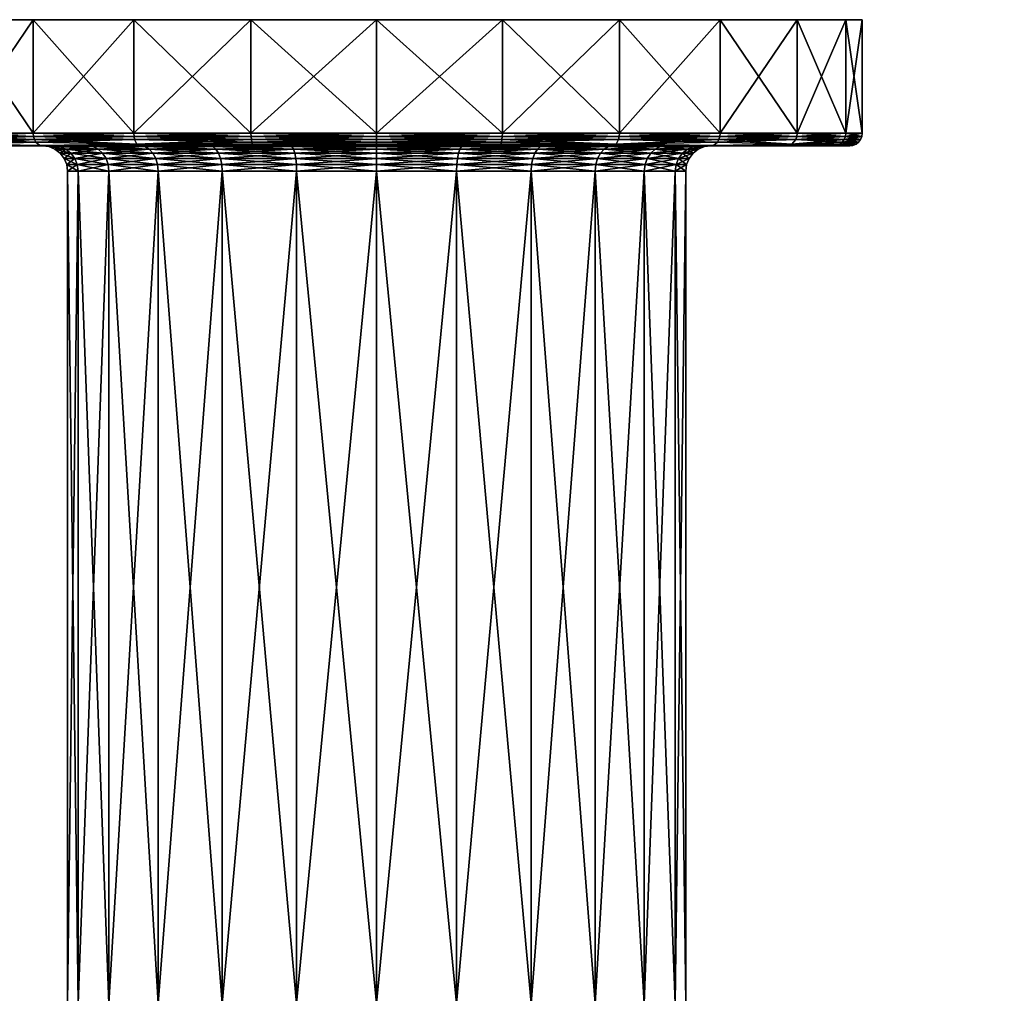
# Model space of a CAD drawing. Extents: x -0.145 to 0.145, y -0.548 to -0.002.
# Tile 656 of 656: x -0.014 to 0.025, y -0.041 to -0.002. Entities that reach past the tile are written whole.
import ezdxf

# ---------------------------------------------------------------- set-up
doc = ezdxf.new("R2010")
doc.units = 0
doc.layers.add('mesh', color=7, linetype='CONTINUOUS')

msp = doc.modelspace()

# ---------------------------------------------------------------- meshes
at = {"layer": 'mesh'}
mesh = msp.add_polyface(dxfattribs=at)
corners = [(-0.016139, -0.007113, 0.383552), (-0.018137, -0.007096, 0.379063), (-0.016251, -0.007096, 0.383616), (-0.016139, -0.007113, 0.364802), (-0.016251, -0.007096, 0.364737), (-0.018012, -0.007113, 0.369324), (-0.013409, -0.006967, 0.387685), (-0.016514, -0.006863, 0.383768), (-0.013465, -0.006863, 0.387741), (-0.013409, -0.006967, 0.360668), (-0.009493, -0.006863, 0.357564), (-0.013465, -0.006863, 0.360612), (-0.016557, -0.006743, 0.383793), (-0.013501, -0.006743, 0.387776), (-0.018479, -0.006743, 0.379155), (-0.016514, -0.006863, 0.364585), (-0.013501, -0.006743, 0.360577), (-0.016557, -0.006743, 0.36456), (-0.009517, -0.006743, 0.357521), (-0.016572, -0.006613, 0.383802), (-0.013513, -0.006613, 0.387789), (-0.018495, -0.006613, 0.379159), (-0.013513, -0.006613, 0.360565), (-0.016572, -0.006613, 0.364552), (-0.009526, -0.006613, 0.357506), (-0.013151, -0.007113, 0.374177), (-0.018012, -0.007113, 0.37903), (-0.0127, -0.007113, 0.377606), (-0.018651, -0.007113, 0.374177), (-0.0127, -0.007113, 0.370747), (-0.011376, -0.007113, 0.367552), (-0.00927, -0.007113, 0.364808), (-0.016572, -0.002113, 0.383802), (-0.013513, -0.002113, 0.387789), (-0.018495, -0.002113, 0.379159), (-0.013513, -0.002113, 0.360565), (-0.016572, -0.002113, 0.364552), (-0.009526, -0.002113, 0.357506), (0.000099, -0.002113, 0.374177), (-0.018495, -0.002113, 0.369194), (-0.019151, -0.002113, 0.374177), (-0.013251, -0.007096, 0.387527), (-0.013251, -0.007096, 0.360827), (-0.016355, -0.007046, 0.383677), (-0.018254, -0.007046, 0.379094), (-0.016355, -0.007046, 0.364677), (-0.009401, -0.007046, 0.357722), (-0.01843, -0.006863, 0.379142), (-0.011376, -0.007113, 0.380802)]
mesh.append_faces([[corners[k] for k in face] for face in [(0, 1, 2, 2), (3, 4, 5, 5), (6, 7, 8, 8), (9, 10, 11, 11), (8, 12, 13, 13), (7, 12, 8, 8), (7, 14, 12, 12), (15, 16, 17, 17), (11, 16, 15, 15), (11, 18, 16, 16), (13, 19, 20, 20), (12, 19, 13, 13), (12, 21, 19, 19), (17, 22, 23, 23), (16, 22, 17, 17), (16, 24, 22, 22), (25, 26, 27, 27), (25, 28, 26, 26), (29, 28, 25, 25), (29, 5, 28, 28), (30, 5, 29, 29), (30, 3, 5, 5), (31, 3, 30, 30), (20, 32, 33, 33), (19, 32, 20, 20), (19, 34, 32, 32), (23, 35, 36, 36), (22, 35, 23, 23), (22, 37, 35, 35), (38, 32, 34, 34), (38, 33, 32, 32), (38, 39, 36, 36), (38, 40, 39, 39), (0, 2, 41, 41), (3, 42, 4, 4), (2, 43, 41, 41), (2, 44, 43, 43), (4, 42, 45, 45), (41, 43, 6, 6), (42, 9, 45, 45), (42, 46, 9, 9), (43, 7, 6, 6), (43, 47, 7, 7), (45, 11, 15, 15), (9, 11, 45, 45), (48, 0, 41, 41), (31, 42, 3, 3)]])
mesh = msp.add_polyface(dxfattribs=at)
corners = [(-0.009276, -0.007113, 0.357939), (-0.004787, -0.007096, 0.355941), (-0.009341, -0.007096, 0.357827), (-0.009493, -0.006863, 0.39079), (-0.009517, -0.006743, 0.390833), (-0.004866, -0.006863, 0.392706), (-0.013501, -0.006743, 0.387776), (-0.013465, -0.006863, 0.387741), (-0.009493, -0.006863, 0.357564), (-0.009517, -0.006743, 0.357521), (-0.013465, -0.006863, 0.360612), (-0.004879, -0.006743, 0.355599), (-0.004866, -0.006863, 0.355647), (-0.009526, -0.006613, 0.390848), (-0.004879, -0.006743, 0.392754), (-0.013513, -0.006613, 0.387789), (-0.009526, -0.006613, 0.357506), (-0.013501, -0.006743, 0.360577), (-0.004883, -0.006613, 0.355583), (-0.009087, -0.007147, 0.383363), (-0.00927, -0.007113, 0.383546), (-0.006526, -0.007113, 0.385652), (-0.011152, -0.007147, 0.380672), (-0.011376, -0.007113, 0.380802), (-0.01245, -0.007147, 0.377539), (-0.009087, -0.007147, 0.364991), (-0.011376, -0.007113, 0.367552), (-0.011152, -0.007147, 0.367681), (-0.00927, -0.007113, 0.364808), (-0.006397, -0.007147, 0.362926), (-0.006526, -0.007113, 0.362702), (-0.009276, -0.007113, 0.390415), (-0.009526, -0.002113, 0.390848), (-0.004883, -0.006613, 0.392771), (-0.013513, -0.002113, 0.387789), (-0.009526, -0.002113, 0.357506), (-0.013513, -0.006613, 0.360565), (-0.004883, -0.002113, 0.355583), (-0.018495, -0.002113, 0.379159), (-0.019151, -0.002113, 0.374177), (0.000099, -0.002113, 0.374177), (-0.013513, -0.002113, 0.360565), (-0.016572, -0.002113, 0.364552), (-0.013251, -0.007096, 0.387527), (-0.009341, -0.007096, 0.390527), (-0.013251, -0.007096, 0.360827), (-0.009401, -0.007046, 0.390631), (-0.009401, -0.007046, 0.357722), (-0.004819, -0.007046, 0.355824), (-0.013409, -0.006967, 0.387685), (-0.004845, -0.006967, 0.355724), (-0.004845, -0.006967, 0.392629), (-0.013409, -0.006967, 0.360668)]
mesh.append_faces([[corners[k] for k in face] for face in [(0, 1, 2, 2), (3, 4, 5, 5), (3, 6, 4, 4), (7, 6, 3, 3), (8, 9, 10, 10), (8, 11, 9, 9), (12, 11, 8, 8), (4, 13, 14, 14), (4, 15, 13, 13), (6, 15, 4, 4), (9, 16, 17, 17), (9, 18, 16, 16), (11, 18, 9, 9), (19, 20, 21, 21), (22, 23, 20, 20), (24, 23, 22, 22), (25, 26, 27, 27), (25, 28, 26, 26), (29, 28, 25, 25), (29, 30, 28, 28), (20, 31, 21, 21), (13, 32, 33, 33), (13, 34, 32, 32), (15, 34, 13, 13), (16, 35, 36, 36), (16, 37, 35, 35), (18, 37, 16, 16), (38, 39, 40, 40), (40, 41, 35, 35), (42, 41, 40, 40), (31, 43, 44, 44), (0, 2, 45, 45), (44, 43, 46, 46), (2, 47, 45, 45), (2, 48, 47, 47), (43, 49, 46, 46), (48, 50, 47, 47), (46, 3, 51, 51), (46, 7, 3, 3), (49, 7, 46, 46), (47, 8, 52, 52), (47, 12, 8, 8), (50, 12, 47, 47), (20, 43, 31, 31), (23, 43, 20, 20), (30, 45, 28, 28), (30, 0, 45, 45)]])
mesh = msp.add_polyface(dxfattribs=at)
corners = [(-0.004754, -0.007113, 0.392288), (-0.009341, -0.007096, 0.390527), (-0.004787, -0.007096, 0.392413), (-0.009276, -0.007113, 0.390415), (-0.004754, -0.007113, 0.356066), (-0.004787, -0.007096, 0.355941), (-0.009276, -0.007113, 0.357939), (-0.004819, -0.007046, 0.355824), (-0.009341, -0.007096, 0.357827), (-0.004845, -0.006967, 0.392629), (-0.009493, -0.006863, 0.39079), (-0.004866, -0.006863, 0.392706), (-0.009517, -0.006743, 0.390833), (-0.004879, -0.006743, 0.392754), (-0.009526, -0.006613, 0.390848), (-0.004883, -0.006613, 0.392771), (-0.004879, -0.006743, 0.355599), (0.000099, -0.006613, 0.354927), (-0.004883, -0.006613, 0.355583), (-0.006026, -0.008113, 0.384786), (-0.006043, -0.007854, 0.384815), (-0.00308, -0.007854, 0.386042), (-0.003072, -0.008113, 0.362344), (-0.00308, -0.007854, 0.362311), (-0.006043, -0.007854, 0.363538), (-0.003106, -0.007613, 0.386139), (-0.006093, -0.007613, 0.384902), (-0.008587, -0.007854, 0.382863), (-0.006093, -0.007613, 0.363452), (-0.003106, -0.007613, 0.362215), (-0.003147, -0.007406, 0.386292), (-0.006172, -0.007406, 0.385039), (-0.008658, -0.007613, 0.382934), (-0.006172, -0.007406, 0.363314), (-0.003147, -0.007406, 0.362061), (-0.003201, -0.007247, 0.386492), (-0.006276, -0.007247, 0.385219), (-0.00877, -0.007406, 0.383046), (-0.006276, -0.007247, 0.363135), (-0.003201, -0.007247, 0.361861), (-0.003263, -0.007147, 0.386725), (-0.006397, -0.007147, 0.385427), (-0.008917, -0.007247, 0.383192), (-0.006397, -0.007147, 0.362926), (-0.003263, -0.007147, 0.361628), (-0.00333, -0.007113, 0.386975), (-0.006526, -0.007113, 0.385652), (-0.009087, -0.007147, 0.383363), (-0.006526, -0.007113, 0.362702), (-0.00333, -0.007113, 0.361378), (-0.009526, -0.002113, 0.390848), (-0.004883, -0.002113, 0.392771), (0.000099, -0.002113, 0.354927), (-0.004883, -0.002113, 0.355583), (0.000099, -0.002113, 0.374177), (-0.013513, -0.002113, 0.387789), (-0.009526, -0.002113, 0.357506), (-0.009401, -0.007046, 0.390631), (-0.004819, -0.007046, 0.392529)]
mesh.append_faces([[corners[k] for k in face] for face in [(0, 1, 2, 2), (3, 1, 0, 0), (4, 5, 6, 6), (5, 7, 8, 8), (9, 10, 11, 11), (11, 12, 13, 13), (13, 14, 15, 15), (16, 17, 18, 18), (19, 20, 21, 21), (22, 23, 24, 24), (20, 25, 21, 21), (20, 26, 25, 25), (27, 26, 20, 20), (23, 28, 24, 24), (23, 29, 28, 28), (26, 30, 25, 25), (26, 31, 30, 30), (32, 31, 26, 26), (29, 33, 28, 28), (29, 34, 33, 33), (31, 35, 30, 30), (31, 36, 35, 35), (37, 36, 31, 31), (34, 38, 33, 33), (34, 39, 38, 38), (36, 40, 35, 35), (36, 41, 40, 40), (42, 41, 36, 36), (39, 43, 38, 38), (39, 44, 43, 43), (41, 45, 40, 40), (41, 46, 45, 45), (47, 46, 41, 41), (44, 48, 43, 43), (44, 49, 48, 48), (46, 0, 45, 45), (46, 3, 0, 0), (49, 6, 48, 48), (49, 4, 6, 6), (15, 50, 51, 51), (18, 52, 53, 53), (54, 51, 50, 50), (50, 55, 54, 54), (54, 56, 53, 53), (2, 57, 58, 58), (1, 57, 2, 2), (58, 57, 9, 9)]])
mesh = msp.add_polyface(dxfattribs=at)
corners = [(0.000099, -0.007113, 0.392927), (-0.004787, -0.007096, 0.392413), (0.000099, -0.007096, 0.393056), (-0.004754, -0.007113, 0.392288), (-0.004754, -0.007113, 0.356066), (0.000099, -0.007096, 0.355297), (-0.004787, -0.007096, 0.355941), (0.000099, -0.007113, 0.355427), (-0.004819, -0.007046, 0.392529), (0.000099, -0.007046, 0.393177), (0.000099, -0.007046, 0.355177), (-0.004819, -0.007046, 0.355824), (-0.004845, -0.006967, 0.392629), (0.000099, -0.006967, 0.39328), (0.000099, -0.006967, 0.355073), (-0.004845, -0.006967, 0.355724), (-0.004866, -0.006863, 0.392706), (0.000099, -0.006863, 0.39336), (0.000099, -0.006863, 0.354994), (-0.004866, -0.006863, 0.355647), (-0.004879, -0.006743, 0.392754), (0.000099, -0.006743, 0.39341), (0.000099, -0.006743, 0.354944), (-0.004879, -0.006743, 0.355599), (-0.004883, -0.006613, 0.392771), (0.000099, -0.006613, 0.393427), (0.000099, -0.006613, 0.354927), (0.000099, -0.008113, 0.361927), (0.000099, -0.007854, 0.361893), (-0.00308, -0.007854, 0.362311), (-0.00308, -0.007854, 0.386042), (-0.003106, -0.007613, 0.386139), (0.000099, -0.007613, 0.386561), (-0.003106, -0.007613, 0.362215), (0.000099, -0.007613, 0.361793), (-0.003147, -0.007406, 0.386292), (0.000099, -0.007406, 0.38672), (-0.003147, -0.007406, 0.362061), (0.000099, -0.007406, 0.361634), (-0.003201, -0.007247, 0.386492), (0.000099, -0.007247, 0.386927), (-0.003201, -0.007247, 0.361861), (0.000099, -0.007247, 0.361427), (-0.003263, -0.007147, 0.386725), (0.000099, -0.007147, 0.387168), (-0.003263, -0.007147, 0.361628), (0.000099, -0.007147, 0.361186), (-0.00333, -0.007113, 0.386975), (0.000099, -0.007113, 0.387427), (-0.00333, -0.007113, 0.361378), (0.000099, -0.007113, 0.360927), (-0.004883, -0.002113, 0.392771), (0.000099, -0.002113, 0.393427), (0.000099, -0.002113, 0.354927), (-0.004883, -0.006613, 0.355583), (0.000099, -0.002113, 0.374177), (-0.004883, -0.002113, 0.355583)]
mesh.append_faces([[corners[k] for k in face] for face in [(0, 1, 2, 2), (3, 1, 0, 0), (4, 5, 6, 6), (7, 5, 4, 4), (2, 8, 9, 9), (1, 8, 2, 2), (6, 10, 11, 11), (5, 10, 6, 6), (9, 12, 13, 13), (8, 12, 9, 9), (11, 14, 15, 15), (10, 14, 11, 11), (13, 16, 17, 17), (12, 16, 13, 13), (15, 18, 19, 19), (14, 18, 15, 15), (17, 20, 21, 21), (16, 20, 17, 17), (19, 22, 23, 23), (18, 22, 19, 19), (21, 24, 25, 25), (20, 24, 21, 21), (22, 26, 23, 23), (27, 28, 29, 29), (30, 31, 32, 32), (28, 33, 29, 29), (28, 34, 33, 33), (31, 35, 36, 36), (34, 37, 33, 33), (34, 38, 37, 37), (35, 39, 40, 40), (38, 41, 37, 37), (38, 42, 41, 41), (39, 43, 44, 44), (42, 45, 41, 41), (42, 46, 45, 45), (43, 47, 48, 48), (46, 49, 45, 45), (46, 50, 49, 49), (47, 3, 0, 0), (50, 4, 49, 49), (50, 7, 4, 4), (25, 51, 52, 52), (24, 51, 25, 25), (26, 53, 54, 54), (55, 52, 51, 51), (56, 53, 55, 55)]])
mesh = msp.add_polyface(dxfattribs=at)
corners = [(0.004952, -0.007113, 0.356066), (0.004985, -0.007096, 0.355941), (0.000099, -0.007113, 0.355427), (0.004952, -0.007113, 0.392288), (0.000099, -0.007096, 0.393056), (0.004985, -0.007096, 0.392413), (0.000099, -0.007113, 0.392927), (0.000099, -0.007096, 0.355297), (0.005017, -0.007046, 0.355824), (0.000099, -0.007046, 0.393177), (0.005017, -0.007046, 0.392529), (0.000099, -0.007046, 0.355177), (0.005043, -0.006967, 0.355724), (0.000099, -0.006967, 0.39328), (0.005043, -0.006967, 0.392629), (0.000099, -0.006967, 0.355073), (0.005064, -0.006863, 0.355647), (0.000099, -0.006863, 0.39336), (0.005064, -0.006863, 0.392706), (0.000099, -0.006863, 0.354994), (0.005077, -0.006743, 0.355599), (0.000099, -0.006743, 0.39341), (0.005077, -0.006743, 0.392754), (0.000099, -0.006743, 0.354944), (0.005081, -0.006613, 0.355583), (0.000099, -0.006613, 0.393427), (0.005081, -0.006613, 0.392771), (0.000099, -0.006613, 0.354927), (0.006474, -0.007247, 0.363135), (0.006595, -0.007147, 0.362926), (0.003461, -0.007147, 0.361628), (0.000099, -0.007247, 0.386927), (0.000099, -0.007147, 0.387168), (0.003461, -0.007147, 0.386725), (0.003399, -0.007247, 0.361861), (0.000099, -0.007147, 0.361186), (0.000099, -0.007247, 0.361427), (0.003528, -0.007113, 0.361378), (0.003528, -0.007113, 0.386975), (0.000099, -0.007113, 0.387427), (-0.003263, -0.007147, 0.386725), (0.000099, -0.007113, 0.360927), (-0.00333, -0.007113, 0.386975), (0.006724, -0.007113, 0.362702), (0.005081, -0.002113, 0.355583), (0.000099, -0.002113, 0.393427), (0.005081, -0.002113, 0.392771), (0.000099, -0.002113, 0.354927), (0.000099, -0.002113, 0.374177), (0.009724, -0.002113, 0.390848)]
mesh.append_faces([[corners[k] for k in face] for face in [(0, 1, 2, 2), (3, 4, 5, 5), (6, 4, 3, 3), (2, 1, 7, 7), (1, 8, 7, 7), (5, 9, 10, 10), (4, 9, 5, 5), (7, 8, 11, 11), (8, 12, 11, 11), (10, 13, 14, 14), (9, 13, 10, 10), (11, 12, 15, 15), (12, 16, 15, 15), (14, 17, 18, 18), (13, 17, 14, 14), (15, 16, 19, 19), (16, 20, 19, 19), (18, 21, 22, 22), (17, 21, 18, 18), (19, 20, 23, 23), (20, 24, 23, 23), (22, 25, 26, 26), (21, 25, 22, 22), (23, 24, 27, 27), (28, 29, 30, 30), (31, 32, 33, 33), (34, 35, 36, 36), (34, 30, 35, 35), (29, 37, 30, 30), (32, 38, 33, 33), (32, 39, 38, 38), (40, 39, 32, 32), (30, 41, 35, 35), (30, 37, 41, 41), (39, 3, 38, 38), (39, 6, 3, 3), (42, 6, 39, 39), (37, 2, 41, 41), (37, 0, 2, 2), (43, 0, 37, 37), (24, 44, 27, 27), (26, 45, 46, 46), (25, 45, 26, 26), (27, 44, 47, 47), (46, 45, 48, 48), (48, 47, 44, 44), (48, 49, 46, 46)]])
mesh = msp.add_polyface(dxfattribs=at)
corners = [(0.004952, -0.007113, 0.356066), (0.009539, -0.007096, 0.357827), (0.004985, -0.007096, 0.355941), (0.009474, -0.007113, 0.357939), (0.009474, -0.007113, 0.390415), (0.004985, -0.007096, 0.392413), (0.009539, -0.007096, 0.390527), (0.004952, -0.007113, 0.392288), (0.005017, -0.007046, 0.392529), (0.005043, -0.006967, 0.355724), (0.009691, -0.006863, 0.357564), (0.005064, -0.006863, 0.355647), (0.009715, -0.006743, 0.357521), (0.005077, -0.006743, 0.355599), (0.009691, -0.006863, 0.39079), (0.005077, -0.006743, 0.392754), (0.009715, -0.006743, 0.390833), (0.005064, -0.006863, 0.392706), (0.009724, -0.006613, 0.357506), (0.005081, -0.006613, 0.355583), (0.005081, -0.006613, 0.392771), (0.009724, -0.006613, 0.390848), (0.009115, -0.007247, 0.365161), (0.009285, -0.007147, 0.364991), (0.006595, -0.007147, 0.362926), (0.006474, -0.007247, 0.385219), (0.006595, -0.007147, 0.385427), (0.009285, -0.007147, 0.383363), (0.003399, -0.007247, 0.386492), (0.003461, -0.007147, 0.386725), (0.006724, -0.007113, 0.362702), (0.003528, -0.007113, 0.361378), (0.009468, -0.007113, 0.364808), (0.01135, -0.007147, 0.367681), (0.009468, -0.007113, 0.383546), (0.006724, -0.007113, 0.385652), (0.003528, -0.007113, 0.386975), (0.009724, -0.002113, 0.357506), (0.005081, -0.002113, 0.355583), (0.005081, -0.002113, 0.392771), (0.009724, -0.002113, 0.390848), (0.000099, -0.002113, 0.374177), (0.013711, -0.002113, 0.360565), (0.018693, -0.002113, 0.369194), (0.019349, -0.002113, 0.374177), (0.013711, -0.002113, 0.387789), (0.01677, -0.002113, 0.383802), (0.009599, -0.007046, 0.357722), (0.005017, -0.007046, 0.355824), (0.009599, -0.007046, 0.390631), (0.005043, -0.006967, 0.392629), (0.013449, -0.007096, 0.387527)]
mesh.append_faces([[corners[k] for k in face] for face in [(0, 1, 2, 2), (3, 1, 0, 0), (4, 5, 6, 6), (7, 5, 4, 4), (5, 8, 6, 6), (9, 10, 11, 11), (11, 12, 13, 13), (10, 12, 11, 11), (14, 15, 16, 16), (17, 15, 14, 14), (13, 18, 19, 19), (12, 18, 13, 13), (16, 20, 21, 21), (15, 20, 16, 16), (22, 23, 24, 24), (25, 26, 27, 27), (28, 29, 26, 26), (24, 30, 31, 31), (23, 30, 24, 24), (23, 32, 30, 30), (33, 32, 23, 23), (26, 34, 27, 27), (26, 35, 34, 34), (29, 35, 26, 26), (29, 36, 35, 35), (36, 4, 35, 35), (36, 7, 4, 4), (30, 3, 0, 0), (32, 3, 30, 30), (19, 37, 38, 38), (18, 37, 19, 19), (21, 39, 40, 40), (20, 39, 21, 21), (41, 38, 37, 37), (37, 42, 41, 41), (43, 44, 41, 41), (41, 45, 40, 40), (46, 45, 41, 41), (2, 47, 48, 48), (1, 47, 2, 2), (6, 8, 49, 49), (48, 47, 9, 9), (8, 50, 49, 49), (47, 10, 9, 9), (49, 17, 14, 14), (50, 17, 49, 49), (35, 51, 34, 34)]])
mesh = msp.add_polyface(dxfattribs=at)
corners = [(0.013607, -0.006967, 0.387685), (0.009691, -0.006863, 0.39079), (0.013663, -0.006863, 0.387741), (0.009691, -0.006863, 0.357564), (0.013699, -0.006743, 0.360577), (0.009715, -0.006743, 0.357521), (0.013663, -0.006863, 0.360612), (0.009715, -0.006743, 0.390833), (0.013699, -0.006743, 0.387776), (0.013711, -0.006613, 0.360565), (0.009724, -0.006613, 0.357506), (0.009724, -0.006613, 0.390848), (0.013711, -0.006613, 0.387789), (0.011141, -0.007247, 0.367802), (0.01135, -0.007147, 0.367681), (0.009285, -0.007147, 0.364991), (0.012415, -0.007247, 0.370877), (0.012648, -0.007147, 0.370814), (0.012849, -0.007247, 0.374177), (0.01309, -0.007147, 0.374177), (0.012415, -0.007247, 0.377477), (0.012648, -0.007147, 0.377539), (0.011141, -0.007247, 0.380552), (0.01135, -0.007147, 0.380672), (0.009115, -0.007247, 0.383192), (0.009285, -0.007147, 0.383363), (0.011574, -0.007113, 0.367552), (0.009468, -0.007113, 0.364808), (0.012898, -0.007113, 0.370747), (0.013349, -0.007113, 0.374177), (0.012898, -0.007113, 0.377606), (0.011574, -0.007113, 0.380802), (0.009468, -0.007113, 0.383546), (0.016337, -0.007113, 0.383552), (0.013711, -0.002113, 0.360565), (0.009724, -0.002113, 0.357506), (0.009724, -0.002113, 0.390848), (0.013711, -0.002113, 0.387789), (0.000099, -0.002113, 0.374177), (0.01677, -0.002113, 0.364552), (0.009474, -0.007113, 0.357939), (0.013449, -0.007096, 0.360827), (0.009539, -0.007096, 0.357827), (0.009474, -0.007113, 0.390415), (0.009539, -0.007096, 0.390527), (0.013449, -0.007096, 0.387527), (0.009599, -0.007046, 0.357722), (0.009599, -0.007046, 0.390631), (0.013607, -0.006967, 0.360668), (0.006724, -0.007113, 0.385652)]
mesh.append_faces([[corners[k] for k in face] for face in [(0, 1, 2, 2), (3, 4, 5, 5), (6, 4, 3, 3), (2, 7, 8, 8), (1, 7, 2, 2), (5, 9, 10, 10), (4, 9, 5, 5), (8, 11, 12, 12), (7, 11, 8, 8), (13, 14, 15, 15), (16, 14, 13, 13), (16, 17, 14, 14), (18, 17, 16, 16), (18, 19, 17, 17), (20, 19, 18, 18), (20, 21, 19, 19), (22, 21, 20, 20), (22, 23, 21, 21), (24, 23, 22, 22), (24, 25, 23, 23), (14, 26, 27, 27), (17, 26, 14, 14), (17, 28, 26, 26), (19, 28, 17, 17), (21, 29, 19, 19), (23, 30, 21, 21), (23, 31, 30, 30), (25, 31, 23, 23), (25, 32, 31, 31), (32, 33, 31, 31), (10, 34, 35, 35), (9, 34, 10, 10), (12, 36, 37, 37), (11, 36, 12, 12), (38, 34, 39, 39), (40, 41, 42, 42), (43, 44, 45, 45), (42, 41, 46, 46), (44, 47, 45, 45), (41, 48, 46, 46), (45, 47, 0, 0), (46, 6, 3, 3), (48, 6, 46, 46), (47, 1, 0, 0), (26, 41, 27, 27), (49, 43, 45, 45), (27, 41, 40, 40)]])
mesh = msp.add_polyface(dxfattribs=at)
corners = [(0.016337, -0.007113, 0.364802), (0.018335, -0.007096, 0.36929), (0.016449, -0.007096, 0.364737), (0.01821, -0.007113, 0.369324), (0.016337, -0.007113, 0.383552), (0.016449, -0.007096, 0.383616), (0.01821, -0.007113, 0.37903), (0.018452, -0.007046, 0.369259), (0.013607, -0.006967, 0.360668), (0.016712, -0.006863, 0.364585), (0.013663, -0.006863, 0.360612), (0.016755, -0.006743, 0.36456), (0.013699, -0.006743, 0.360577), (0.018677, -0.006743, 0.369199), (0.016712, -0.006863, 0.383768), (0.013699, -0.006743, 0.387776), (0.016755, -0.006743, 0.383793), (0.013663, -0.006863, 0.387741), (0.01677, -0.006613, 0.364552), (0.013711, -0.006613, 0.360565), (0.018693, -0.006613, 0.369194), (0.013711, -0.006613, 0.387789), (0.01677, -0.006613, 0.383802), (0.01309, -0.007147, 0.374177), (0.013349, -0.007113, 0.374177), (0.012898, -0.007113, 0.370747), (0.012648, -0.007147, 0.377539), (0.012898, -0.007113, 0.377606), (0.011574, -0.007113, 0.367552), (0.018849, -0.007113, 0.374177), (0.011574, -0.007113, 0.380802), (0.01677, -0.002113, 0.364552), (0.013711, -0.002113, 0.360565), (0.018693, -0.002113, 0.369194), (0.013711, -0.002113, 0.387789), (0.01677, -0.002113, 0.383802), (0.000099, -0.002113, 0.374177), (0.018693, -0.002113, 0.379159), (0.019349, -0.002113, 0.374177), (0.013449, -0.007096, 0.360827), (0.013449, -0.007096, 0.387527), (0.016553, -0.007046, 0.364677), (0.016553, -0.007046, 0.383677), (0.018335, -0.007096, 0.379063), (0.013607, -0.006967, 0.387685), (0.018628, -0.006863, 0.369212), (0.009468, -0.007113, 0.383546)]
mesh.append_faces([[corners[k] for k in face] for face in [(0, 1, 2, 2), (3, 1, 0, 0), (4, 5, 6, 6), (1, 7, 2, 2), (8, 9, 10, 10), (10, 11, 12, 12), (9, 11, 10, 10), (9, 13, 11, 11), (14, 15, 16, 16), (17, 15, 14, 14), (12, 18, 19, 19), (11, 18, 12, 12), (11, 20, 18, 18), (16, 21, 22, 22), (15, 21, 16, 16), (23, 24, 25, 25), (26, 27, 24, 24), (25, 0, 28, 28), (25, 3, 0, 0), (24, 3, 25, 25), (24, 29, 3, 3), (27, 29, 24, 24), (27, 6, 29, 29), (30, 6, 27, 27), (30, 4, 6, 6), (19, 31, 32, 32), (18, 31, 19, 19), (18, 33, 31, 31), (22, 34, 35, 35), (21, 34, 22, 22), (36, 31, 33, 33), (36, 37, 35, 35), (36, 38, 37, 37), (0, 2, 39, 39), (4, 40, 5, 5), (2, 41, 39, 39), (2, 7, 41, 41), (5, 42, 43, 43), (5, 40, 42, 42), (39, 41, 8, 8), (40, 44, 42, 42), (41, 9, 8, 8), (41, 45, 9, 9), (42, 17, 14, 14), (44, 17, 42, 42), (28, 0, 39, 39), (46, 40, 4, 4)]])
mesh = msp.add_polyface(dxfattribs=at)
corners = [(0.01821, -0.007113, 0.369324), (0.018978, -0.007096, 0.374177), (0.018335, -0.007096, 0.36929), (0.018849, -0.007113, 0.374177), (0.018335, -0.007096, 0.379063), (0.01821, -0.007113, 0.37903), (0.016449, -0.007096, 0.383616), (0.019099, -0.007046, 0.374177), (0.018452, -0.007046, 0.369259), (0.018452, -0.007046, 0.379094), (0.019203, -0.006967, 0.374177), (0.018552, -0.006967, 0.369232), (0.018552, -0.006967, 0.379121), (0.019282, -0.006863, 0.374177), (0.018628, -0.006863, 0.369212), (0.018628, -0.006863, 0.379142), (0.016712, -0.006863, 0.383768), (0.018677, -0.006743, 0.369199), (0.016712, -0.006863, 0.364585), (0.019332, -0.006743, 0.374177), (0.018677, -0.006743, 0.379155), (0.016755, -0.006743, 0.383793), (0.018693, -0.006613, 0.369194), (0.016755, -0.006743, 0.36456), (0.019349, -0.006613, 0.374177), (0.018693, -0.006613, 0.379159), (0.01677, -0.006613, 0.383802), (0.018693, -0.002113, 0.369194), (0.01677, -0.006613, 0.364552), (0.019349, -0.002113, 0.374177), (0.018693, -0.002113, 0.379159), (0.01677, -0.002113, 0.383802), (0.059099, -0.040313, -0.548022), (0.060099, -0.039313, -0.548019), (0.059127, -0.040313, -0.547027), (0.059283, -0.040313, -0.549704), (0.059467, -0.040313, -0.551387), (0.016553, -0.007046, 0.383677), (0.016553, -0.007046, 0.364677)]
mesh.append_faces([[corners[k] for k in face] for face in [(0, 1, 2, 2), (3, 1, 0, 0), (3, 4, 1, 1), (5, 4, 3, 3), (5, 6, 4, 4), (2, 7, 8, 8), (1, 7, 2, 2), (1, 9, 7, 7), (4, 9, 1, 1), (8, 10, 11, 11), (7, 10, 8, 8), (7, 12, 10, 10), (9, 12, 7, 7), (11, 13, 14, 14), (10, 13, 11, 11), (10, 15, 13, 13), (12, 15, 10, 10), (12, 16, 15, 15), (14, 17, 18, 18), (14, 19, 17, 17), (13, 19, 14, 14), (13, 20, 19, 19), (15, 20, 13, 13), (15, 21, 20, 20), (16, 21, 15, 15), (17, 22, 23, 23), (17, 24, 22, 22), (19, 24, 17, 17), (19, 25, 24, 24), (20, 25, 19, 19), (20, 26, 25, 25), (21, 26, 20, 20), (22, 27, 28, 28), (22, 29, 27, 27), (24, 29, 22, 22), (24, 30, 29, 29), (25, 30, 24, 24), (25, 31, 30, 30), (26, 31, 25, 25), (32, 33, 34, 34), (33, 35, 36, 36), (32, 35, 33, 33), (4, 37, 9, 9), (8, 11, 38, 38), (9, 37, 12, 12), (11, 14, 38, 38), (37, 16, 12, 12)]])
mesh = msp.add_polyface(dxfattribs=at)
corners = [(-0.0127, -0.007113, 0.377606), (-0.016139, -0.007113, 0.383552), (-0.011376, -0.007113, 0.380802), (-0.018012, -0.007113, 0.37903), (-0.059943, -0.039313, -0.549101), (-0.059621, -0.039636, -0.549126), (-0.060029, -0.039313, -0.546023), (-0.059304, -0.040313, -0.551543), (-0.060515, -0.039313, -0.552223), (-0.059556, -0.040313, -0.552506), (-0.060204, -0.040313, -0.554069), (-0.061731, -0.039313, -0.555154), (-0.060853, -0.040313, -0.555633), (-0.061356, -0.040313, -0.556491), (-0.060853, -0.053313, -0.555633), (-0.061356, -0.053313, -0.556491), (-0.060204, -0.053313, -0.554069), (-0.059556, -0.053313, -0.552506), (-0.059304, -0.053313, -0.551543), (-0.061224, -0.053313, -0.539672), (-0.060753, -0.040313, -0.540503), (-0.060753, -0.053313, -0.540503), (-0.061245, -0.040313, -0.539638), (-0.062274, -0.053313, -0.538294), (-0.059943, -0.054313, -0.549101), (-0.059621, -0.05399, -0.549126), (-0.060515, -0.054313, -0.552223), (-0.061731, -0.054313, -0.555154), (-0.060734, -0.054313, -0.543045), (-0.060433, -0.053994, -0.54294), (-0.062079, -0.054313, -0.540191), (-0.060436, -0.039636, -0.54292), (-0.060741, -0.039313, -0.543027), (-0.062098, -0.039313, -0.540159), (-0.062012, -0.039313, -0.546283), (-0.062013, -0.039313, -0.549677), (-0.062893, -0.039313, -0.552955), (-0.060029, -0.054313, -0.546023)]
mesh.append_faces([[corners[k] for k in face] for face in [(0, 1, 2, 2), (0, 3, 1, 1), (4, 5, 6, 6), (4, 7, 5, 5), (8, 7, 4, 4), (8, 9, 7, 7), (8, 10, 9, 9), (11, 10, 8, 8), (11, 12, 10, 10), (13, 12, 11, 11), (14, 13, 15, 15), (14, 12, 13, 13), (16, 12, 14, 14), (16, 10, 12, 12), (17, 10, 16, 16), (17, 9, 10, 10), (18, 9, 17, 17), (18, 7, 9, 9), (19, 20, 21, 21), (19, 22, 20, 20), (23, 22, 19, 19), (18, 24, 25, 25), (17, 26, 18, 18), (27, 14, 15, 15), (26, 14, 27, 27), (26, 16, 14, 14), (17, 16, 26, 26), (28, 21, 29, 29), (30, 21, 28, 28), (30, 19, 21, 21), (31, 32, 6, 6), (20, 32, 31, 31), (20, 33, 32, 32), (22, 33, 20, 20), (34, 6, 32, 32), (35, 6, 34, 34), (35, 4, 6, 6), (36, 8, 4, 4), (36, 11, 8, 8), (5, 7, 18, 18), (25, 5, 18, 18), (25, 6, 5, 5), (37, 6, 25, 25), (37, 31, 6, 6), (29, 31, 37, 37), (29, 20, 31, 31), (21, 20, 29, 29)]])
mesh = msp.add_polyface(dxfattribs=at)
corners = [(-0.011734, -0.041113, 0.371006), (-0.012117, -0.041372, 0.374177), (-0.011701, -0.041372, 0.371015), (-0.012151, -0.041113, 0.374177), (-0.011701, -0.041372, 0.377338), (-0.011734, -0.041113, 0.377347), (-0.012017, -0.041613, 0.374177), (-0.011604, -0.041613, 0.371041), (-0.011604, -0.041613, 0.377313), (-0.011858, -0.04182, 0.374177), (-0.011451, -0.04182, 0.377271), (-0.011251, -0.041979, 0.377218), (-0.012151, -0.008113, 0.374177), (-0.011767, -0.007854, 0.377356), (-0.011734, -0.008113, 0.377347), (-0.012185, -0.007854, 0.374177), (-0.011734, -0.008113, 0.371006), (-0.011767, -0.007854, 0.370997), (-0.011863, -0.007613, 0.377382), (-0.012285, -0.007613, 0.374177), (-0.011863, -0.007613, 0.370972), (-0.012017, -0.007406, 0.377423), (-0.012444, -0.007406, 0.374177), (-0.012017, -0.007406, 0.37093), (-0.012217, -0.007247, 0.377477), (-0.012651, -0.007247, 0.374177), (-0.012217, -0.007247, 0.370877), (-0.010763, -0.007406, 0.367905), (-0.01245, -0.007147, 0.377539), (-0.011152, -0.007147, 0.380672), (-0.012892, -0.007147, 0.374177), (-0.01245, -0.007147, 0.370814), (-0.010943, -0.007247, 0.367802), (-0.011152, -0.007147, 0.367681), (-0.0127, -0.007113, 0.377606), (-0.011376, -0.007113, 0.380802), (-0.013151, -0.007113, 0.374177), (-0.0127, -0.007113, 0.370747), (-0.011376, -0.007113, 0.367552)]
mesh.append_faces([[corners[k] for k in face] for face in [(0, 1, 2, 2), (3, 1, 0, 0), (3, 4, 1, 1), (5, 4, 3, 3), (2, 6, 7, 7), (1, 6, 2, 2), (1, 8, 6, 6), (4, 8, 1, 1), (6, 9, 7, 7), (6, 10, 9, 9), (8, 10, 6, 6), (10, 11, 9, 9), (12, 13, 14, 14), (12, 15, 13, 13), (16, 15, 12, 12), (16, 17, 15, 15), (15, 18, 13, 13), (15, 19, 18, 18), (17, 19, 15, 15), (17, 20, 19, 19), (19, 21, 18, 18), (19, 22, 21, 21), (20, 22, 19, 19), (20, 23, 22, 22), (22, 24, 21, 21), (22, 25, 24, 24), (23, 25, 22, 22), (23, 26, 25, 25), (27, 26, 23, 23), (24, 28, 29, 29), (25, 28, 24, 24), (25, 30, 28, 28), (26, 30, 25, 25), (26, 31, 30, 30), (32, 31, 26, 26), (32, 33, 31, 31), (28, 34, 35, 35), (30, 34, 28, 28), (30, 36, 34, 34), (31, 36, 30, 30), (31, 37, 36, 36), (33, 37, 31, 31), (33, 38, 37, 37), (5, 12, 14, 14), (3, 12, 5, 5), (3, 16, 12, 12), (0, 16, 3, 3)]])
mesh = msp.add_polyface(dxfattribs=at)
corners = [(-0.008563, -0.008113, 0.382839), (-0.008587, -0.007854, 0.382863), (-0.006043, -0.007854, 0.384815), (-0.01051, -0.008113, 0.380302), (-0.010539, -0.007854, 0.380319), (-0.011734, -0.008113, 0.377347), (-0.011767, -0.007854, 0.377356), (-0.01051, -0.008113, 0.368052), (-0.010539, -0.007854, 0.368035), (-0.011767, -0.007854, 0.370997), (-0.008563, -0.008113, 0.365515), (-0.008587, -0.007854, 0.365491), (-0.006026, -0.008113, 0.363568), (-0.006043, -0.007854, 0.363538), (-0.008658, -0.007613, 0.382934), (-0.006093, -0.007613, 0.384902), (-0.010626, -0.007613, 0.380369), (-0.011863, -0.007613, 0.377382), (-0.011863, -0.007613, 0.370972), (-0.010626, -0.007613, 0.367985), (-0.008658, -0.007613, 0.36542), (-0.006093, -0.007613, 0.363452), (-0.00877, -0.007406, 0.383046), (-0.006172, -0.007406, 0.385039), (-0.010763, -0.007406, 0.380448), (-0.012017, -0.007406, 0.377423), (-0.012017, -0.007406, 0.37093), (-0.010763, -0.007406, 0.367905), (-0.00877, -0.007406, 0.365308), (-0.006172, -0.007406, 0.363314), (-0.008917, -0.007247, 0.383192), (-0.006276, -0.007247, 0.385219), (-0.010943, -0.007247, 0.380552), (-0.012217, -0.007247, 0.377477), (-0.010943, -0.007247, 0.367802), (-0.012217, -0.007247, 0.370877), (-0.008917, -0.007247, 0.365161), (-0.006276, -0.007247, 0.363135), (-0.009087, -0.007147, 0.383363), (-0.006397, -0.007147, 0.385427), (-0.011152, -0.007147, 0.380672), (-0.011152, -0.007147, 0.367681), (-0.009087, -0.007147, 0.364991), (-0.006397, -0.007147, 0.362926), (-0.00927, -0.007113, 0.383546)]
mesh.append_faces([[corners[k] for k in face] for face in [(0, 1, 2, 2), (3, 4, 1, 1), (5, 6, 4, 4), (7, 8, 9, 9), (10, 11, 8, 8), (12, 13, 11, 11), (1, 14, 15, 15), (4, 14, 1, 1), (4, 16, 14, 14), (6, 16, 4, 4), (6, 17, 16, 16), (8, 18, 9, 9), (8, 19, 18, 18), (11, 19, 8, 8), (11, 20, 19, 19), (13, 20, 11, 11), (13, 21, 20, 20), (14, 22, 23, 23), (16, 22, 14, 14), (16, 24, 22, 22), (17, 24, 16, 16), (17, 25, 24, 24), (19, 26, 18, 18), (19, 27, 26, 26), (20, 27, 19, 19), (20, 28, 27, 27), (21, 28, 20, 20), (21, 29, 28, 28), (22, 30, 31, 31), (24, 30, 22, 22), (24, 32, 30, 30), (25, 32, 24, 24), (25, 33, 32, 32), (27, 34, 35, 35), (28, 34, 27, 27), (28, 36, 34, 34), (29, 36, 28, 28), (29, 37, 36, 36), (30, 38, 39, 39), (32, 38, 30, 30), (32, 40, 38, 38), (33, 40, 32, 32), (36, 41, 34, 34), (36, 42, 41, 41), (37, 42, 36, 36), (37, 43, 42, 42), (40, 44, 38, 38)]])
mesh = msp.add_polyface(dxfattribs=at)
corners = [(0.006241, -0.007854, 0.363538), (0.006291, -0.007613, 0.363452), (0.003304, -0.007613, 0.362215), (0.008785, -0.007854, 0.365491), (0.008856, -0.007613, 0.36542), (0.010737, -0.007854, 0.368035), (0.010824, -0.007613, 0.367985), (0.008785, -0.007854, 0.382863), (0.008856, -0.007613, 0.382934), (0.010824, -0.007613, 0.380369), (0.006241, -0.007854, 0.384815), (0.006291, -0.007613, 0.384902), (0.003278, -0.007854, 0.386042), (0.003304, -0.007613, 0.386139), (0.000099, -0.007854, 0.386461), (0.000099, -0.007613, 0.386561), (0.003278, -0.007854, 0.362311), (0.000099, -0.007613, 0.361793), (0.003345, -0.007406, 0.362061), (0.00637, -0.007406, 0.363314), (0.008968, -0.007406, 0.365308), (0.010961, -0.007406, 0.367905), (0.008968, -0.007406, 0.383046), (0.010961, -0.007406, 0.380448), (0.00637, -0.007406, 0.385039), (0.003345, -0.007406, 0.386292), (0.000099, -0.007406, 0.38672), (-0.003106, -0.007613, 0.386139), (0.000099, -0.007406, 0.361634), (0.003399, -0.007247, 0.361861), (0.006474, -0.007247, 0.363135), (0.009115, -0.007247, 0.365161), (0.011141, -0.007247, 0.367802), (0.009115, -0.007247, 0.383192), (0.011141, -0.007247, 0.380552), (0.006474, -0.007247, 0.385219), (0.003399, -0.007247, 0.386492), (0.000099, -0.007247, 0.386927), (-0.003147, -0.007406, 0.386292), (0.000099, -0.007247, 0.361427), (0.003461, -0.007147, 0.361628), (0.006595, -0.007147, 0.362926), (0.009285, -0.007147, 0.364991), (0.009285, -0.007147, 0.383363), (0.006595, -0.007147, 0.385427), (0.003461, -0.007147, 0.386725), (-0.003201, -0.007247, 0.386492), (0.000099, -0.007147, 0.387168)]
mesh.append_faces([[corners[k] for k in face] for face in [(0, 1, 2, 2), (3, 4, 1, 1), (5, 6, 4, 4), (7, 8, 9, 9), (10, 11, 8, 8), (12, 13, 11, 11), (14, 15, 13, 13), (16, 2, 17, 17), (1, 18, 2, 2), (1, 19, 18, 18), (4, 19, 1, 1), (4, 20, 19, 19), (6, 20, 4, 4), (6, 21, 20, 20), (8, 22, 23, 23), (11, 22, 8, 8), (11, 24, 22, 22), (13, 24, 11, 11), (13, 25, 24, 24), (15, 25, 13, 13), (15, 26, 25, 25), (27, 26, 15, 15), (2, 28, 17, 17), (2, 18, 28, 28), (19, 29, 18, 18), (19, 30, 29, 29), (20, 30, 19, 19), (20, 31, 30, 30), (21, 31, 20, 20), (21, 32, 31, 31), (22, 33, 34, 34), (24, 33, 22, 22), (24, 35, 33, 33), (25, 35, 24, 24), (25, 36, 35, 35), (26, 36, 25, 25), (26, 37, 36, 36), (38, 37, 26, 26), (18, 39, 28, 28), (18, 29, 39, 39), (30, 40, 29, 29), (31, 41, 30, 30), (32, 42, 31, 31), (35, 43, 33, 33), (36, 44, 35, 35), (37, 45, 36, 36), (46, 47, 37, 37)]])
mesh = msp.add_polyface(dxfattribs=at)
corners = [(0.011932, -0.041113, 0.377347), (0.011899, -0.041372, 0.377338), (0.010708, -0.041113, 0.380302), (0.012349, -0.041113, 0.374177), (0.012315, -0.041372, 0.374177), (0.011932, -0.041113, 0.371006), (0.011899, -0.041372, 0.371015), (0.010708, -0.041113, 0.368052), (0.010678, -0.041372, 0.368069), (0.011932, -0.008113, 0.371006), (0.010737, -0.007854, 0.368035), (0.010708, -0.008113, 0.368052), (0.011965, -0.007854, 0.370997), (0.012349, -0.008113, 0.374177), (0.012383, -0.007854, 0.374177), (0.011932, -0.008113, 0.377347), (0.011965, -0.007854, 0.377356), (0.010708, -0.008113, 0.380302), (0.010737, -0.007854, 0.380319), (0.010824, -0.007613, 0.367985), (0.012061, -0.007613, 0.370972), (0.012483, -0.007613, 0.374177), (0.012061, -0.007613, 0.377382), (0.010824, -0.007613, 0.380369), (0.008785, -0.007854, 0.382863), (0.010961, -0.007406, 0.367905), (0.012215, -0.007406, 0.37093), (0.012642, -0.007406, 0.374177), (0.012215, -0.007406, 0.377423), (0.010961, -0.007406, 0.380448), (0.008856, -0.007613, 0.382934), (0.011141, -0.007247, 0.367802), (0.012415, -0.007247, 0.370877), (0.012849, -0.007247, 0.374177), (0.012415, -0.007247, 0.377477), (0.011141, -0.007247, 0.380552), (0.008968, -0.007406, 0.383046)]
mesh.append_faces([[corners[k] for k in face] for face in [(0, 1, 2, 2), (3, 4, 0, 0), (5, 6, 3, 3), (7, 8, 5, 5), (9, 10, 11, 11), (9, 12, 10, 10), (13, 12, 9, 9), (13, 14, 12, 12), (15, 14, 13, 13), (15, 16, 14, 14), (17, 16, 15, 15), (17, 18, 16, 16), (12, 19, 10, 10), (12, 20, 19, 19), (14, 20, 12, 12), (14, 21, 20, 20), (16, 21, 14, 14), (16, 22, 21, 21), (18, 22, 16, 16), (18, 23, 22, 22), (24, 23, 18, 18), (20, 25, 19, 19), (20, 26, 25, 25), (21, 26, 20, 20), (21, 27, 26, 26), (22, 27, 21, 21), (22, 28, 27, 27), (23, 28, 22, 22), (23, 29, 28, 28), (30, 29, 23, 23), (26, 31, 25, 25), (26, 32, 31, 31), (27, 32, 26, 26), (27, 33, 32, 32), (28, 33, 27, 27), (28, 34, 33, 33), (29, 34, 28, 28), (29, 35, 34, 34), (36, 35, 29, 29), (7, 9, 11, 11), (5, 9, 7, 7), (5, 13, 9, 9), (3, 13, 5, 5), (3, 15, 13, 13), (0, 15, 3, 3), (0, 17, 15, 15), (2, 17, 0, 0)]])
mesh = msp.add_polyface(dxfattribs=at)
corners = [(0.008761, -0.041113, 0.365515), (0.008737, -0.041372, 0.365539), (0.010708, -0.041113, 0.368052), (0.006224, -0.041113, 0.363568), (0.006207, -0.041372, 0.363597), (0.00327, -0.041113, 0.362344), (0.003261, -0.041372, 0.362377), (0.000099, -0.041113, 0.361927), (0.000099, -0.041372, 0.361961), (0.006224, -0.008113, 0.363568), (0.003278, -0.007854, 0.362311), (0.00327, -0.008113, 0.362344), (0.006241, -0.007854, 0.363538), (0.008761, -0.008113, 0.365515), (0.008785, -0.007854, 0.365491), (0.010708, -0.008113, 0.368052), (0.010737, -0.007854, 0.368035), (0.008761, -0.008113, 0.382839), (0.010737, -0.007854, 0.380319), (0.010708, -0.008113, 0.380302), (0.008785, -0.007854, 0.382863), (0.006224, -0.008113, 0.384786), (0.006241, -0.007854, 0.384815), (0.00327, -0.008113, 0.386009), (0.003278, -0.007854, 0.386042), (0.000099, -0.008113, 0.386427), (0.000099, -0.007854, 0.386461), (-0.003072, -0.008113, 0.386009), (0.000099, -0.007854, 0.361893), (0.000099, -0.008113, 0.361927), (0.003304, -0.007613, 0.362215), (0.006291, -0.007613, 0.363452), (0.008856, -0.007613, 0.36542), (0.008856, -0.007613, 0.382934), (0.006291, -0.007613, 0.384902), (0.003304, -0.007613, 0.386139), (-0.00308, -0.007854, 0.386042), (0.000099, -0.007613, 0.386561), (0.000099, -0.007613, 0.361793), (0.010708, -0.041113, 0.380302), (0.008761, -0.041113, 0.382839), (0.006224, -0.041113, 0.384786), (0.00327, -0.041113, 0.386009), (0.000099, -0.041113, 0.386427)]
mesh.append_faces([[corners[k] for k in face] for face in [(0, 1, 2, 2), (3, 4, 0, 0), (5, 6, 3, 3), (7, 8, 5, 5), (9, 10, 11, 11), (9, 12, 10, 10), (13, 12, 9, 9), (13, 14, 12, 12), (15, 14, 13, 13), (15, 16, 14, 14), (17, 18, 19, 19), (17, 20, 18, 18), (21, 20, 17, 17), (21, 22, 20, 20), (23, 22, 21, 21), (23, 24, 22, 22), (25, 24, 23, 23), (25, 26, 24, 24), (27, 26, 25, 25), (11, 28, 29, 29), (11, 10, 28, 28), (12, 30, 10, 10), (14, 31, 12, 12), (16, 32, 14, 14), (22, 33, 20, 20), (24, 34, 22, 22), (26, 35, 24, 24), (36, 37, 26, 26), (10, 38, 28, 28), (5, 11, 7, 7), (5, 9, 11, 11), (3, 9, 5, 5), (3, 13, 9, 9), (0, 13, 3, 3), (0, 15, 13, 13), (2, 15, 0, 0), (39, 17, 19, 19), (40, 17, 39, 39), (40, 21, 17, 17), (41, 21, 40, 40), (41, 23, 21, 21), (42, 23, 41, 41), (42, 25, 23, 23), (43, 25, 42, 42), (43, 27, 25, 25), (7, 11, 29, 29)]])
mesh = msp.add_polyface(dxfattribs=at)
corners = [(-0.003072, -0.041113, 0.362344), (-0.003063, -0.041372, 0.362377), (0.000099, -0.041113, 0.361927), (-0.006026, -0.041113, 0.363568), (-0.006009, -0.041372, 0.363597), (-0.008539, -0.041372, 0.365539), (-0.008563, -0.041113, 0.365515), (-0.01048, -0.041372, 0.368069), (-0.01051, -0.041113, 0.368052), (-0.011701, -0.041372, 0.371015), (-0.011734, -0.041113, 0.371006), (-0.011734, -0.041113, 0.377347), (-0.01048, -0.041372, 0.380285), (-0.011701, -0.041372, 0.377338), (-0.01051, -0.041113, 0.380302), (-0.008539, -0.041372, 0.382815), (-0.008563, -0.041113, 0.382839), (-0.006009, -0.041372, 0.384756), (-0.006026, -0.041113, 0.384786), (-0.003063, -0.041372, 0.385976), (-0.003072, -0.041113, 0.386009), (0.000099, -0.041372, 0.386393), (0.000099, -0.041113, 0.386427), (-0.003072, -0.008113, 0.386009), (-0.00308, -0.007854, 0.386042), (0.000099, -0.007854, 0.386461), (-0.006026, -0.008113, 0.384786), (-0.008563, -0.008113, 0.382839), (-0.006043, -0.007854, 0.384815), (-0.01051, -0.008113, 0.380302), (-0.008587, -0.007854, 0.382863), (-0.011734, -0.008113, 0.377347), (-0.010539, -0.007854, 0.380319), (-0.01051, -0.008113, 0.368052), (-0.011767, -0.007854, 0.370997), (-0.011734, -0.008113, 0.371006), (-0.008563, -0.008113, 0.365515), (-0.010539, -0.007854, 0.368035), (-0.006026, -0.008113, 0.363568), (-0.008587, -0.007854, 0.365491), (-0.003072, -0.008113, 0.362344), (-0.006043, -0.007854, 0.363538), (0.000099, -0.008113, 0.361927), (-0.00308, -0.007854, 0.362311)]
mesh.append_faces([[corners[k] for k in face] for face in [(0, 1, 2, 2), (3, 4, 0, 0), (3, 5, 4, 4), (6, 5, 3, 3), (6, 7, 5, 5), (8, 7, 6, 6), (8, 9, 7, 7), (10, 9, 8, 8), (11, 12, 13, 13), (14, 12, 11, 11), (14, 15, 12, 12), (16, 15, 14, 14), (16, 17, 15, 15), (18, 17, 16, 16), (18, 19, 17, 17), (20, 19, 18, 18), (20, 21, 19, 19), (22, 21, 20, 20), (23, 24, 25, 25), (26, 24, 23, 23), (27, 28, 26, 26), (29, 30, 27, 27), (31, 32, 29, 29), (33, 34, 35, 35), (36, 37, 33, 33), (38, 39, 36, 36), (40, 41, 38, 38), (42, 43, 40, 40), (20, 23, 22, 22), (20, 26, 23, 23), (18, 26, 20, 20), (18, 27, 26, 26), (16, 27, 18, 18), (16, 29, 27, 27), (14, 29, 16, 16), (14, 31, 29, 29), (11, 31, 14, 14), (10, 33, 35, 35), (8, 33, 10, 10), (8, 36, 33, 33), (6, 36, 8, 8), (6, 38, 36, 36), (3, 38, 6, 6), (3, 40, 38, 38), (0, 40, 3, 3), (0, 42, 40, 40), (2, 42, 0, 0)]])

doc.saveas('drawing.dxf')
